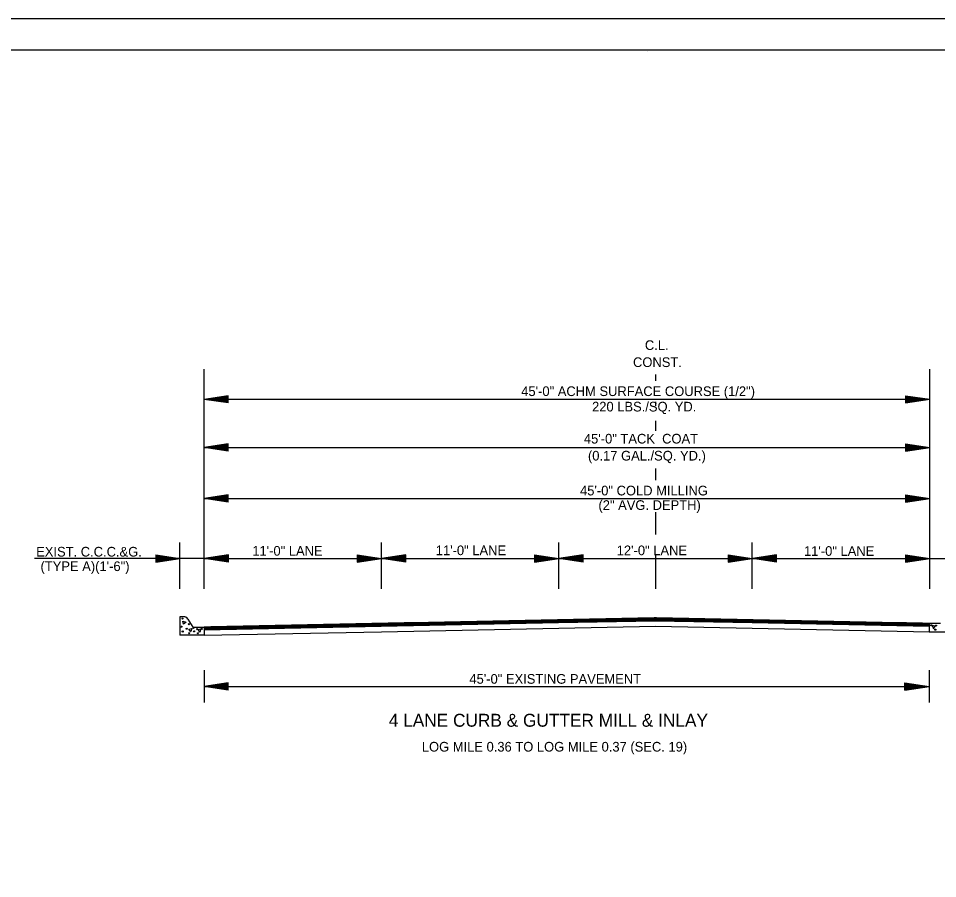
# Model space of a CAD drawing. Extents: x 2263886 to 2266026, y -3122850 to -3121850.
# Drawn here: x 2265902.5 to 2265959.5, y -3122390.5 to -3122337.2 of the extents above; entities that cross this region are included whole.
import ezdxf

# ---------------------------------------------------------------- set-up
doc = ezdxf.new("R2010")
doc.units = 0
for name, color, linetype in [('_CIVIL_CONSTRUCTION', 7, 'Continuous'), ('R_Border Prem', 7, 'Continuous'), ('R_Draft', 7, 'Continuous')]:
    doc.layers.add(name, color=color, linetype=linetype)

msp = doc.modelspace()

# ---------------------------------------------------------------- linework, layer by layer
at = {"layer": '_CIVIL_CONSTRUCTION'}
msp.add_line((2265859.035, -3122337.151), (2266025.702, -3122337.151), dxfattribs=at)
for points in [[(2265859.032, -3122337.151), (2266025.702, -3122337.151), (2266025.702, -3122443.82), (2265859.032, -3122443.82)], [(2265982.196, -3122339.098), (2265982.196, -3122344.038), (2266000.062, -3122344.038), (2266000.062, -3122345.498), (2266011.661, -3122345.498), (2266011.661, -3122357.664), (2266023.326, -3122357.664), (2266023.326, -3122441.828), (2265865.236, -3122441.828), (2265865.236, -3122339.098)]]:
    msp.add_lwpolyline(points, close=True, dxfattribs=at)
at = {"layer": 'R_Border Prem'}
for p, q in [((2265914.011, -3122370.645), (2265914.011, -3122358.902)), ((2265959.011, -3122372.511), (2265959.011, -3122358.902)), ((2265942.016, -3122359.618), (2265942.016, -3122359.238)), ((2265915.511, -3122360.546), (2265914.011, -3122360.771)), ((2265915.511, -3122360.583), (2265914.261, -3122360.771)), ((2265915.511, -3122360.621), (2265914.519, -3122360.771)), ((2265915.511, -3122360.996), (2265915.511, -3122360.546)), ((2265957.511, -3122360.544), (2265959.011, -3122360.769)), ((2265957.511, -3122360.544), (2265957.511, -3122360.994)), ((2265957.511, -3122360.582), (2265958.76, -3122360.769)), ((2265957.511, -3122360.62), (2265958.502, -3122360.769)), ((2265914.011, -3122360.769), (2265959.011, -3122360.769)), ((2265915.511, -3122360.996), (2265914.011, -3122360.771)), ((2265915.511, -3122360.958), (2265914.261, -3122360.771)), ((2265915.511, -3122360.92), (2265914.519, -3122360.771)), ((2265915.511, -3122360.659), (2265914.769, -3122360.771)), ((2265915.511, -3122360.882), (2265914.769, -3122360.771)), ((2265915.511, -3122360.697), (2265915.023, -3122360.771)), ((2265915.511, -3122360.843), (2265915.023, -3122360.771)), ((2265915.511, -3122360.735), (2265915.274, -3122360.771)), ((2265915.511, -3122360.806), (2265915.274, -3122360.771)), ((2265942.016, -3122361.169), (2265942.016, -3122360.923)), ((2265957.511, -3122360.658), (2265958.252, -3122360.769)), ((2265957.511, -3122360.697), (2265957.998, -3122360.769)), ((2265957.511, -3122360.734), (2265957.748, -3122360.769)), ((2265957.511, -3122360.994), (2265959.011, -3122360.769)), ((2265957.511, -3122360.843), (2265957.998, -3122360.769)), ((2265957.511, -3122360.919), (2265958.502, -3122360.769)), ((2265957.511, -3122360.957), (2265958.76, -3122360.769)), ((2265957.511, -3122360.881), (2265958.252, -3122360.769)), ((2265957.511, -3122360.805), (2265957.748, -3122360.769)), ((2265942.016, -3122362.73), (2265942.016, -3122362.096)), ((2265915.503, -3122363.533), (2265914.003, -3122363.758)), ((2265915.503, -3122363.983), (2265914.003, -3122363.758)), ((2265914.011, -3122363.758), (2265959.011, -3122363.758)), ((2265915.503, -3122363.571), (2265914.253, -3122363.758)), ((2265915.503, -3122363.946), (2265914.253, -3122363.758)), ((2265915.503, -3122363.609), (2265914.511, -3122363.758)), ((2265915.503, -3122363.907), (2265914.511, -3122363.758)), ((2265915.503, -3122363.646), (2265914.761, -3122363.758)), ((2265915.503, -3122363.87), (2265914.761, -3122363.758)), ((2265915.503, -3122363.685), (2265915.015, -3122363.758)), ((2265915.503, -3122363.831), (2265915.015, -3122363.758)), ((2265915.503, -3122363.723), (2265915.266, -3122363.758)), ((2265915.503, -3122363.793), (2265915.266, -3122363.758)), ((2265915.503, -3122363.983), (2265915.503, -3122363.533)), ((2265942.016, -3122364.158), (2265942.016, -3122364.045)), ((2265957.511, -3122363.535), (2265959.011, -3122363.76)), ((2265957.511, -3122363.535), (2265957.511, -3122363.985)), ((2265957.511, -3122363.573), (2265958.76, -3122363.76)), ((2265957.511, -3122363.611), (2265958.502, -3122363.76)), ((2265957.511, -3122363.648), (2265958.252, -3122363.76)), ((2265957.511, -3122363.687), (2265957.998, -3122363.76)), ((2265957.511, -3122363.725), (2265957.748, -3122363.76)), ((2265957.511, -3122363.985), (2265959.011, -3122363.76)), ((2265957.511, -3122363.834), (2265957.998, -3122363.76)), ((2265957.511, -3122363.909), (2265958.502, -3122363.76)), ((2265957.511, -3122363.948), (2265958.76, -3122363.76)), ((2265957.511, -3122363.872), (2265958.252, -3122363.76)), ((2265957.511, -3122363.795), (2265957.748, -3122363.76)), ((2265942.016, -3122365.791), (2265942.016, -3122365.068)), ((2265915.511, -3122366.692), (2265914.011, -3122366.917)), ((2265915.511, -3122366.73), (2265914.261, -3122366.917)), ((2265915.511, -3122366.768), (2265914.519, -3122366.917)), ((2265915.511, -3122366.805), (2265914.769, -3122366.917)), ((2265915.511, -3122366.844), (2265915.023, -3122366.917)), ((2265915.511, -3122366.882), (2265915.274, -3122366.917)), ((2265915.511, -3122367.142), (2265915.511, -3122366.692)), ((2265957.511, -3122366.692), (2265959.011, -3122366.917)), ((2265957.511, -3122366.692), (2265957.511, -3122367.142)), ((2265957.511, -3122366.729), (2265958.76, -3122366.917)), ((2265957.511, -3122366.767), (2265958.502, -3122366.917)), ((2265957.511, -3122366.805), (2265958.252, -3122366.917)), ((2265957.511, -3122366.844), (2265957.998, -3122366.917)), ((2265957.511, -3122366.881), (2265957.748, -3122366.917)), ((2265915.511, -3122367.142), (2265914.011, -3122366.917)), ((2265914.011, -3122366.918), (2265959.011, -3122366.918)), ((2265915.511, -3122367.105), (2265914.261, -3122366.917)), ((2265915.511, -3122367.066), (2265914.519, -3122366.917)), ((2265915.511, -3122367.029), (2265914.769, -3122366.917)), ((2265915.511, -3122366.99), (2265915.023, -3122366.917)), ((2265915.511, -3122366.952), (2265915.274, -3122366.917)), ((2265957.511, -3122367.142), (2265959.011, -3122366.917)), ((2265957.511, -3122366.99), (2265957.998, -3122366.917)), ((2265957.511, -3122367.066), (2265958.502, -3122366.917)), ((2265957.511, -3122367.104), (2265958.76, -3122366.917)), ((2265957.511, -3122367.028), (2265958.252, -3122366.917)), ((2265957.511, -3122366.952), (2265957.748, -3122366.917)), ((2265942.016, -3122369.14), (2265942.016, -3122367.76)), ((2265912.511, -3122372.528), (2265912.511, -3122369.656)), ((2265914.011, -3122372.511), (2265914.011, -3122369.656)), ((2265925.011, -3122372.511), (2265925.011, -3122369.656)), ((2265925.011, -3122370.645), (2265925.011, -3122369.656)), ((2265936.018, -3122372.511), (2265936.018, -3122369.656)), ((2265948.011, -3122372.511), (2265948.011, -3122369.656)), ((2265914.011, -3122370.645), (2265903.495, -3122370.645)), ((2265911.01, -3122370.421), (2265912.51, -3122370.646)), ((2265911.01, -3122370.421), (2265911.01, -3122370.871)), ((2265911.01, -3122370.458), (2265912.259, -3122370.646)), ((2265911.01, -3122370.497), (2265912.001, -3122370.646)), ((2265911.01, -3122370.534), (2265911.752, -3122370.646)), ((2265911.01, -3122370.573), (2265911.497, -3122370.646)), ((2265911.01, -3122370.611), (2265911.247, -3122370.646)), ((2265911.01, -3122370.871), (2265912.51, -3122370.646)), ((2265911.01, -3122370.719), (2265911.497, -3122370.646)), ((2265911.01, -3122370.795), (2265912.001, -3122370.646)), ((2265911.01, -3122370.833), (2265912.259, -3122370.646)), ((2265911.01, -3122370.758), (2265911.752, -3122370.646)), ((2265911.01, -3122370.681), (2265911.247, -3122370.646)), ((2265914.011, -3122370.645), (2265925.011, -3122370.645)), ((2265915.518, -3122370.42), (2265914.018, -3122370.645)), ((2265915.518, -3122370.87), (2265914.018, -3122370.645)), ((2265915.518, -3122370.458), (2265914.269, -3122370.645)), ((2265915.518, -3122370.833), (2265914.269, -3122370.645)), ((2265915.518, -3122370.496), (2265914.527, -3122370.645)), ((2265915.518, -3122370.795), (2265914.527, -3122370.645)), ((2265915.518, -3122370.534), (2265914.776, -3122370.645)), ((2265915.518, -3122370.757), (2265914.776, -3122370.645)), ((2265915.518, -3122370.572), (2265915.031, -3122370.645)), ((2265915.518, -3122370.718), (2265915.031, -3122370.645)), ((2265915.518, -3122370.61), (2265915.281, -3122370.645)), ((2265915.518, -3122370.681), (2265915.281, -3122370.645)), ((2265915.518, -3122370.87), (2265915.518, -3122370.42)), ((2265923.511, -3122370.42), (2265925.011, -3122370.645)), ((2265923.511, -3122370.42), (2265923.511, -3122370.87)), ((2265923.511, -3122370.458), (2265924.76, -3122370.645)), ((2265923.511, -3122370.496), (2265924.502, -3122370.645)), ((2265923.511, -3122370.534), (2265924.252, -3122370.645)), ((2265923.511, -3122370.573), (2265923.998, -3122370.645)), ((2265923.511, -3122370.61), (2265923.748, -3122370.645)), ((2265923.511, -3122370.87), (2265925.011, -3122370.645)), ((2265923.511, -3122370.719), (2265923.998, -3122370.645)), ((2265923.511, -3122370.795), (2265924.502, -3122370.645)), ((2265923.511, -3122370.833), (2265924.76, -3122370.645)), ((2265923.511, -3122370.757), (2265924.252, -3122370.645)), ((2265923.511, -3122370.681), (2265923.748, -3122370.645)), ((2265925.011, -3122370.645), (2265936.018, -3122370.645)), ((2265926.518, -3122370.42), (2265925.018, -3122370.645)), ((2265926.518, -3122370.87), (2265925.018, -3122370.645)), ((2265926.518, -3122370.458), (2265925.269, -3122370.645)), ((2265926.518, -3122370.833), (2265925.269, -3122370.645)), ((2265926.518, -3122370.496), (2265925.527, -3122370.645)), ((2265926.518, -3122370.795), (2265925.527, -3122370.645)), ((2265926.518, -3122370.534), (2265925.776, -3122370.645)), ((2265926.518, -3122370.757), (2265925.776, -3122370.645)), ((2265926.518, -3122370.572), (2265926.031, -3122370.645)), ((2265926.518, -3122370.718), (2265926.031, -3122370.645)), ((2265926.518, -3122370.61), (2265926.281, -3122370.645)), ((2265926.518, -3122370.681), (2265926.281, -3122370.645)), ((2265926.518, -3122370.87), (2265926.518, -3122370.42)), ((2265934.511, -3122370.42), (2265936.011, -3122370.645)), ((2265934.511, -3122370.42), (2265934.511, -3122370.87)), ((2265934.511, -3122370.458), (2265935.76, -3122370.645)), ((2265934.511, -3122370.496), (2265935.502, -3122370.645)), ((2265934.511, -3122370.534), (2265935.252, -3122370.645)), ((2265934.511, -3122370.573), (2265934.998, -3122370.645)), ((2265934.511, -3122370.61), (2265934.748, -3122370.645)), ((2265934.511, -3122370.87), (2265936.011, -3122370.645)), ((2265934.511, -3122370.719), (2265934.998, -3122370.645)), ((2265934.511, -3122370.795), (2265935.502, -3122370.645)), ((2265934.511, -3122370.833), (2265935.76, -3122370.645)), ((2265934.511, -3122370.757), (2265935.252, -3122370.645)), ((2265934.511, -3122370.681), (2265934.748, -3122370.645)), ((2265936.011, -3122370.645), (2265948.011, -3122370.645)), ((2265937.518, -3122370.42), (2265936.018, -3122370.645)), ((2265937.518, -3122370.87), (2265936.018, -3122370.645)), ((2265937.518, -3122370.458), (2265936.269, -3122370.645)), ((2265937.518, -3122370.833), (2265936.269, -3122370.645)), ((2265937.518, -3122370.496), (2265936.527, -3122370.645)), ((2265937.518, -3122370.795), (2265936.527, -3122370.645)), ((2265937.518, -3122370.534), (2265936.776, -3122370.645)), ((2265937.518, -3122370.757), (2265936.776, -3122370.645)), ((2265937.518, -3122370.572), (2265937.031, -3122370.645)), ((2265937.518, -3122370.718), (2265937.031, -3122370.645)), ((2265937.518, -3122370.61), (2265937.281, -3122370.645)), ((2265937.518, -3122370.681), (2265937.281, -3122370.645)), ((2265937.518, -3122370.87), (2265937.518, -3122370.42)), ((2265942.016, -3122372.511), (2265942.016, -3122370.434)), ((2265946.511, -3122370.42), (2265948.011, -3122370.645)), ((2265946.511, -3122370.42), (2265946.511, -3122370.87)), ((2265946.511, -3122370.458), (2265947.76, -3122370.645)), ((2265946.511, -3122370.496), (2265947.502, -3122370.645)), ((2265946.511, -3122370.534), (2265947.252, -3122370.645)), ((2265946.511, -3122370.573), (2265946.998, -3122370.645)), ((2265946.511, -3122370.61), (2265946.748, -3122370.645)), ((2265946.511, -3122370.87), (2265948.011, -3122370.645)), ((2265946.511, -3122370.719), (2265946.998, -3122370.645)), ((2265946.511, -3122370.795), (2265947.502, -3122370.645)), ((2265946.511, -3122370.833), (2265947.76, -3122370.645)), ((2265946.511, -3122370.757), (2265947.252, -3122370.645)), ((2265946.511, -3122370.681), (2265946.748, -3122370.645)), ((2265948.011, -3122370.645), (2265959.018, -3122370.645)), ((2265949.518, -3122370.42), (2265948.018, -3122370.645)), ((2265949.518, -3122370.87), (2265948.018, -3122370.645)), ((2265949.518, -3122370.458), (2265948.269, -3122370.645)), ((2265949.518, -3122370.833), (2265948.269, -3122370.645)), ((2265949.518, -3122370.496), (2265948.527, -3122370.645)), ((2265949.518, -3122370.795), (2265948.527, -3122370.645)), ((2265949.518, -3122370.534), (2265948.776, -3122370.645)), ((2265949.518, -3122370.757), (2265948.776, -3122370.645)), ((2265949.518, -3122370.572), (2265949.031, -3122370.645)), ((2265949.518, -3122370.718), (2265949.031, -3122370.645)), ((2265949.518, -3122370.61), (2265949.281, -3122370.645)), ((2265949.518, -3122370.681), (2265949.281, -3122370.645)), ((2265949.518, -3122370.87), (2265949.518, -3122370.42)), ((2265957.511, -3122370.42), (2265959.011, -3122370.645)), ((2265957.511, -3122370.42), (2265957.511, -3122370.87)), ((2265957.511, -3122370.458), (2265958.76, -3122370.645)), ((2265957.511, -3122370.496), (2265958.502, -3122370.645)), ((2265957.511, -3122370.534), (2265958.252, -3122370.645)), ((2265957.511, -3122370.573), (2265957.998, -3122370.645)), ((2265957.511, -3122370.61), (2265957.748, -3122370.645)), ((2265957.511, -3122370.87), (2265959.011, -3122370.645)), ((2265957.511, -3122370.719), (2265957.998, -3122370.645)), ((2265957.511, -3122370.795), (2265958.502, -3122370.645)), ((2265957.511, -3122370.833), (2265958.76, -3122370.645)), ((2265957.511, -3122370.757), (2265958.252, -3122370.645)), ((2265957.511, -3122370.681), (2265957.748, -3122370.645)), ((2265959.011, -3122370.645), (2265969.582, -3122370.645)), ((2265912.725, -3122374.246), (2265912.508, -3122374.25)), ((2265912.508, -3122374.25), (2265912.508, -3122375.395)), ((2265913.007, -3122374.396), (2265913.316, -3122374.886)), ((2265913.316, -3122374.886), (2265914.008, -3122374.886)), ((2265914.008, -3122374.886), (2265924.993, -3122374.666)), ((2265914.008, -3122375.056), (2265924.996, -3122374.836)), ((2265914.008, -3122374.885), (2265914.008, -3122375.395)), ((2265914.008, -3122374.886), (2265914.008, -3122375.235)), ((2265914.008, -3122374.886), (2265914.008, -3122375.235)), ((2265922.423, -3122374.887), (2265914.008, -3122374.887)), ((2265922.923, -3122374.877), (2265914.423, -3122374.877)), ((2265923.423, -3122374.867), (2265914.923, -3122374.867)), ((2265923.923, -3122374.857), (2265915.423, -3122374.857)), ((2265924.423, -3122374.847), (2265915.923, -3122374.847)), ((2265924.923, -3122374.837), (2265916.423, -3122374.837)), ((2265925.422, -3122374.827), (2265916.923, -3122374.827)), ((2265925.922, -3122374.817), (2265917.422, -3122374.817)), ((2265926.422, -3122374.807), (2265917.922, -3122374.807)), ((2265926.922, -3122374.797), (2265918.422, -3122374.797)), ((2265927.422, -3122374.787), (2265918.922, -3122374.787)), ((2265927.922, -3122374.777), (2265919.422, -3122374.777)), ((2265928.422, -3122374.767), (2265919.922, -3122374.767)), ((2265928.922, -3122374.757), (2265920.422, -3122374.757)), ((2265929.422, -3122374.747), (2265920.922, -3122374.747)), ((2265929.922, -3122374.737), (2265921.422, -3122374.737)), ((2265930.421, -3122374.727), (2265921.922, -3122374.727)), ((2265930.921, -3122374.717), (2265922.421, -3122374.717)), ((2265931.421, -3122374.707), (2265922.921, -3122374.707)), ((2265931.921, -3122374.697), (2265923.421, -3122374.697)), ((2265932.421, -3122374.687), (2265923.921, -3122374.687)), ((2265932.921, -3122374.677), (2265924.421, -3122374.677)), ((2265933.421, -3122374.667), (2265924.921, -3122374.667)), ((2265924.993, -3122374.666), (2265935.991, -3122374.446)), ((2265924.996, -3122374.836), (2265935.994, -3122374.616)), ((2265933.921, -3122374.657), (2265925.421, -3122374.657)), ((2265934.421, -3122374.647), (2265925.921, -3122374.647)), ((2265934.921, -3122374.637), (2265926.421, -3122374.637)), ((2265935.42, -3122374.627), (2265926.92, -3122374.627)), ((2265935.92, -3122374.617), (2265927.42, -3122374.617)), ((2265936.42, -3122374.607), (2265927.92, -3122374.607)), ((2265936.92, -3122374.597), (2265928.42, -3122374.597)), ((2265937.42, -3122374.587), (2265928.92, -3122374.587)), ((2265937.92, -3122374.577), (2265929.42, -3122374.577)), ((2265938.42, -3122374.567), (2265929.92, -3122374.567)), ((2265938.92, -3122374.557), (2265930.42, -3122374.557)), ((2265939.42, -3122374.547), (2265930.92, -3122374.547)), ((2265939.919, -3122374.537), (2265931.42, -3122374.537)), ((2265940.419, -3122374.527), (2265931.919, -3122374.527)), ((2265940.919, -3122374.517), (2265932.419, -3122374.517)), ((2265941.419, -3122374.507), (2265932.919, -3122374.507)), ((2265941.919, -3122374.497), (2265933.419, -3122374.497)), ((2265950.066, -3122374.487), (2265933.919, -3122374.487)), ((2265949.567, -3122374.477), (2265934.419, -3122374.477)), ((2265949.067, -3122374.467), (2265934.919, -3122374.467)), ((2265948.567, -3122374.457), (2265935.419, -3122374.457)), ((2265948.067, -3122374.447), (2265935.919, -3122374.447)), ((2265935.991, -3122374.446), (2265941.989, -3122374.326)), ((2265935.994, -3122374.616), (2265941.993, -3122374.496)), ((2265936.004, -3122374.955), (2265942.003, -3122374.835)), ((2265947.567, -3122374.437), (2265936.419, -3122374.437)), ((2265947.066, -3122374.427), (2265936.918, -3122374.427)), ((2265946.566, -3122374.417), (2265937.418, -3122374.417)), ((2265946.065, -3122374.407), (2265937.918, -3122374.407)), ((2265945.565, -3122374.397), (2265938.418, -3122374.397)), ((2265945.064, -3122374.387), (2265938.918, -3122374.387)), ((2265944.564, -3122374.377), (2265939.418, -3122374.377)), ((2265944.063, -3122374.367), (2265939.918, -3122374.367)), ((2265943.563, -3122374.357), (2265940.418, -3122374.357)), ((2265943.062, -3122374.347), (2265940.918, -3122374.347)), ((2265942.562, -3122374.337), (2265941.417, -3122374.337)), ((2265942.061, -3122374.327), (2265941.917, -3122374.327)), ((2265941.993, -3122374.496), (2265947.992, -3122374.616)), ((2265941.996, -3122374.326), (2265947.995, -3122374.446)), ((2265942.003, -3122374.835), (2265948.002, -3122374.955)), ((2265950.566, -3122374.497), (2265942.066, -3122374.497)), ((2265951.066, -3122374.507), (2265942.566, -3122374.507)), ((2265951.566, -3122374.517), (2265943.066, -3122374.517)), ((2265952.066, -3122374.527), (2265943.566, -3122374.527)), ((2265952.566, -3122374.537), (2265944.066, -3122374.537)), ((2265953.066, -3122374.547), (2265944.566, -3122374.547)), ((2265953.566, -3122374.557), (2265945.066, -3122374.557)), ((2265954.066, -3122374.567), (2265945.566, -3122374.567)), ((2265954.566, -3122374.577), (2265946.066, -3122374.577)), ((2265955.065, -3122374.587), (2265946.566, -3122374.587)), ((2265955.565, -3122374.597), (2265947.065, -3122374.597)), ((2265956.065, -3122374.607), (2265947.565, -3122374.607)), ((2265947.992, -3122374.616), (2265958.979, -3122374.836)), ((2265947.995, -3122374.446), (2265958.979, -3122374.666)), ((2265956.565, -3122374.617), (2265948.065, -3122374.617)), ((2265957.065, -3122374.627), (2265948.565, -3122374.627)), ((2265957.565, -3122374.637), (2265949.065, -3122374.637)), ((2265958.065, -3122374.647), (2265949.565, -3122374.647)), ((2265958.565, -3122374.657), (2265950.065, -3122374.657)), ((2265958.979, -3122374.667), (2265950.565, -3122374.667)), ((2265958.979, -3122374.677), (2265951.065, -3122374.677)), ((2265958.979, -3122374.687), (2265951.564, -3122374.687)), ((2265958.979, -3122374.697), (2265952.064, -3122374.697)), ((2265958.979, -3122374.707), (2265952.564, -3122374.707)), ((2265958.979, -3122374.717), (2265953.064, -3122374.717)), ((2265958.979, -3122374.727), (2265953.564, -3122374.727)), ((2265958.979, -3122374.737), (2265954.064, -3122374.737)), ((2265958.979, -3122374.747), (2265954.564, -3122374.747)), ((2265958.979, -3122374.757), (2265955.064, -3122374.757)), ((2265958.979, -3122374.767), (2265955.564, -3122374.767)), ((2265958.979, -3122374.777), (2265956.064, -3122374.777)), ((2265958.979, -3122374.787), (2265956.563, -3122374.787)), ((2265958.979, -3122374.797), (2265957.063, -3122374.797)), ((2265958.979, -3122374.807), (2265957.563, -3122374.807)), ((2265958.979, -3122374.817), (2265958.063, -3122374.817)), ((2265958.979, -3122374.827), (2265958.563, -3122374.827)), ((2265958.979, -3122374.665), (2265958.979, -3122375.175)), ((2265959.672, -3122374.666), (2265958.979, -3122374.666)), ((2265958.979, -3122374.666), (2265958.979, -3122375.015)), ((2265958.979, -3122374.666), (2265958.979, -3122375.015)), ((2265914.008, -3122375.395), (2265912.508, -3122375.395)), ((2265921.923, -3122374.897), (2265914.008, -3122374.897)), ((2265921.423, -3122374.907), (2265914.008, -3122374.907)), ((2265920.923, -3122374.917), (2265914.008, -3122374.917)), ((2265920.424, -3122374.927), (2265914.008, -3122374.927)), ((2265919.924, -3122374.937), (2265914.008, -3122374.937)), ((2265919.424, -3122374.947), (2265914.008, -3122374.947)), ((2265918.924, -3122374.957), (2265914.008, -3122374.957)), ((2265918.424, -3122374.967), (2265914.008, -3122374.967)), ((2265917.924, -3122374.977), (2265914.008, -3122374.977)), ((2265917.424, -3122374.987), (2265914.008, -3122374.987)), ((2265916.924, -3122374.997), (2265914.008, -3122374.997)), ((2265916.424, -3122375.007), (2265914.008, -3122375.007)), ((2265915.924, -3122375.017), (2265914.008, -3122375.017)), ((2265915.425, -3122375.027), (2265914.008, -3122375.027)), ((2265914.925, -3122375.037), (2265914.008, -3122375.037)), ((2265914.425, -3122375.047), (2265914.008, -3122375.047)), ((2265914.008, -3122375.395), (2265925.006, -3122375.175)), ((2265914.023, -3122374.895), (2265914.009, -3122374.895)), ((2265925.006, -3122375.175), (2265936.004, -3122374.955)), ((2265948.002, -3122374.955), (2265958.999, -3122375.175)), ((2265958.979, -3122375.175), (2265960.479, -3122375.175)), ((2265914.008, -3122377.556), (2265914.008, -3122379.556)), ((2265958.979, -3122377.556), (2265958.979, -3122379.556)), ((2265915.508, -3122378.356), (2265914.008, -3122378.581)), ((2265914.008, -3122378.581), (2265958.979, -3122378.581)), ((2265915.508, -3122378.806), (2265914.008, -3122378.581)), ((2265915.508, -3122378.393), (2265914.259, -3122378.581)), ((2265915.508, -3122378.768), (2265914.259, -3122378.581)), ((2265915.508, -3122378.432), (2265914.517, -3122378.581)), ((2265915.508, -3122378.73), (2265914.517, -3122378.581)), ((2265915.508, -3122378.469), (2265914.767, -3122378.581)), ((2265915.508, -3122378.693), (2265914.767, -3122378.581)), ((2265915.508, -3122378.507), (2265915.021, -3122378.581)), ((2265915.508, -3122378.654), (2265915.021, -3122378.581)), ((2265915.508, -3122378.546), (2265915.271, -3122378.581)), ((2265915.508, -3122378.616), (2265915.271, -3122378.581)), ((2265915.508, -3122378.806), (2265915.508, -3122378.356)), ((2265957.479, -3122378.356), (2265958.979, -3122378.581)), ((2265957.479, -3122378.806), (2265957.479, -3122378.356)), ((2265957.479, -3122378.393), (2265958.729, -3122378.581)), ((2265957.479, -3122378.432), (2265958.471, -3122378.581)), ((2265957.479, -3122378.469), (2265958.221, -3122378.581)), ((2265957.479, -3122378.507), (2265957.967, -3122378.581)), ((2265957.479, -3122378.546), (2265957.716, -3122378.581)), ((2265957.479, -3122378.806), (2265958.979, -3122378.581)), ((2265957.479, -3122378.654), (2265957.967, -3122378.581)), ((2265957.479, -3122378.73), (2265958.471, -3122378.581)), ((2265957.479, -3122378.768), (2265958.729, -3122378.581)), ((2265957.479, -3122378.693), (2265958.221, -3122378.581)), ((2265957.479, -3122378.616), (2265957.716, -3122378.581))]:
    msp.add_line(p, q, dxfattribs=at)
for points in [[(2265912.902, -3122374.592), (2265912.726, -3122374.706), (2265912.688, -3122374.528), (2265912.879, -3122374.592)], [(2265959.238, -3122375.002), (2265959.352, -3122374.824), (2265959.174, -3122374.787), (2265959.238, -3122374.976)], [(2265913.184, -3122375.19), (2265913.07, -3122375.011), (2265913.246, -3122374.975), (2265913.184, -3122375.164)], [(2265913.749, -3122375.222), (2265913.636, -3122375.044), (2265913.813, -3122375.007), (2265913.749, -3122375.196)]]:
    msp.add_lwpolyline(points, dxfattribs=at)
for centre in [(2265912.601, -3122374.866), (2265912.664, -3122374.364), (2265913.057, -3122374.707), (2265959.114, -3122374.78), (2265959.408, -3122374.798), (2265912.683, -3122375.164), (2265912.93, -3122374.993), (2265913.082, -3122375.271), (2265913.35, -3122374.94), (2265913.39, -3122375.157), (2265913.58, -3122375.018), (2265913.626, -3122375.271), (2265913.874, -3122375), (2265959.362, -3122375.051)]:
    msp.add_circle(centre, 0.0339, dxfattribs=at)
msp.add_arc((2265912.73, -3122374.572), 0.326, 32.2756, 91.1196, dxfattribs=at)
at = {"layer": 'R_Draft'}
for p, q in [((2265865.236, -3122339.098), (2266023.326, -3122339.098)), ((2265941.496, -3122339.228), (2265941.496, -3122339.228)), ((2265941.496, -3122339.228), (2265941.496, -3122339.228))]:
    msp.add_line(p, q, dxfattribs=at)

# ---------------------------------------------------------------- texts
at = {"layer": 'R_Border Prem'}
for s, height, p in [('C.L.', 0.6, (2265941.349, -3122357.71)), ('CONST.', 0.6, (2265940.612, -3122358.767)), ('45\'-0" ACHM SURFACE COURSE (1/2")', 0.6, (2265933.678, -3122360.566)), ('220 LBS./SQ. YD. ', 0.6, (2265938.072, -3122361.523)), ('45\'-0" TACK  COAT', 0.6, (2265937.564, -3122363.51)), ('(0.17 GAL./SQ. YD.)', 0.6, (2265937.817, -3122364.564)), ('45\'-0" COLD MILLING', 0.6, (2265937.325, -3122366.727)), ('(2" AVG. DEPTH)', 0.6, (2265938.466, -3122367.627)), ('EXIST. C.C.C.&G.', 0.6, (2265903.594, -3122370.518)), ('11\'-0" LANE', 0.6, (2265916.997, -3122370.463)), ('11\'-0" LANE', 0.6, (2265928.377, -3122370.432)), ('12\'-0" LANE', 0.6, (2265939.599, -3122370.435)), ('11\'-0" LANE', 0.6, (2265951.214, -3122370.474)), ('(TYPE A)(1\'-6")', 0.6, (2265903.864, -3122371.418)), ('45\'-0" EXISTING PAVEMENT', 0.6, (2265930.463, -3122378.403)), ('4 LANE CURB & GUTTER MILL & INLAY', 0.8, (2265925.464, -3122381.068)), ('LOG MILE 0.36 TO LOG MILE 0.37 (SEC. 19)', 0.6, (2265927.515, -3122382.609))]:
    msp.add_text(s, height=height, dxfattribs=at).set_placement(p)

doc.saveas('drawing.dxf')
